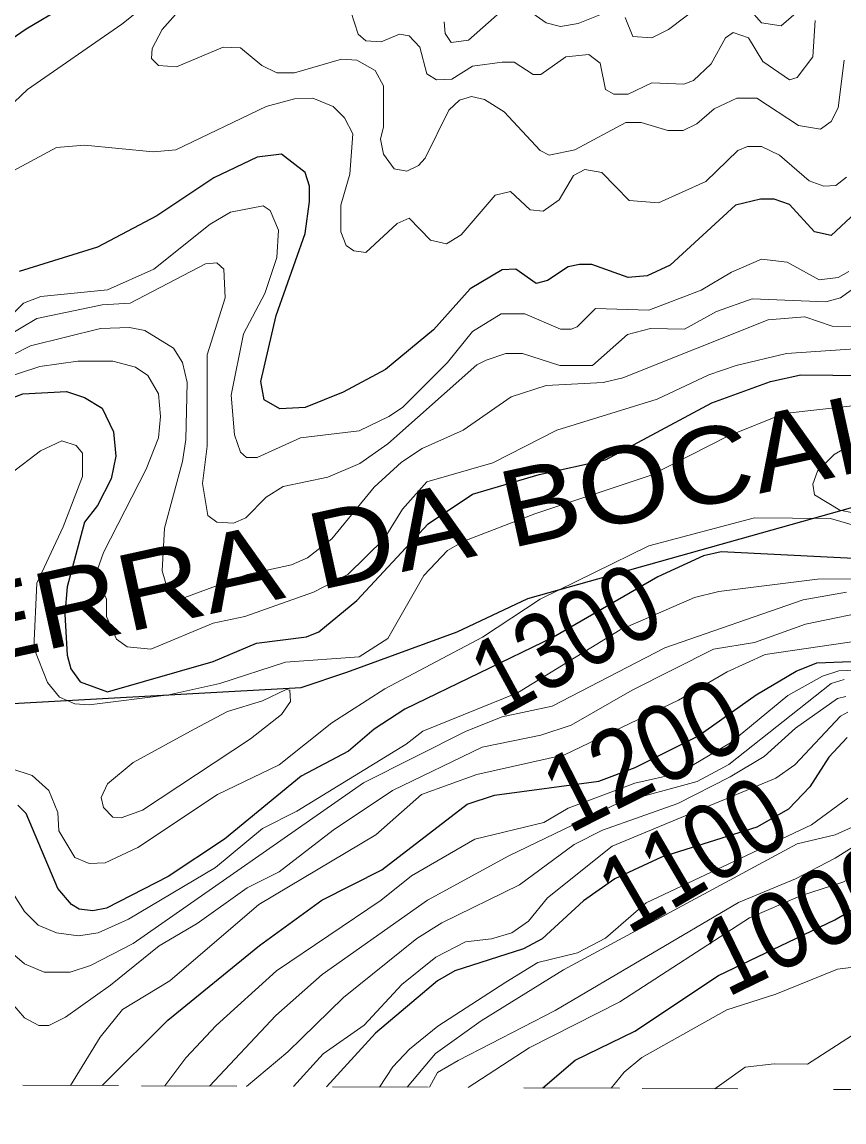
# Model space of a CAD drawing. Extents: x 577 to 602.9, y 7483.8 to 7511.6.
# Drawn here: x 581.073 to 581.933, y 7483.867 to 7485.018 of the extents above; entities that cross this region are included whole.
import ezdxf
from ezdxf.enums import TextEntityAlignment as Align

# ---------------------------------------------------------------- set-up
doc = ezdxf.new("R2010")
doc.units = 0
doc.header["$LTSCALE"] = 0.032
doc.linetypes.add('SHORT_DASHED', pattern=[2.7, 1.5, -1.2])
for name, color, linetype, lineweight in [('1', 7, 'Continuous', 25), ('2', 7, 'Continuous', 13), ('26', 7, 'Continuous', 25), ('62', 7, 'SHORT_DASHED', 13)]:
    doc.layers.add(name, color=color, linetype=linetype, lineweight=lineweight)
doc.layers.add('61', color=7, linetype='Continuous')

msp = doc.modelspace()

# ---------------------------------------------------------------- linework, layer by layer
at = {"layer": '1'}
for points in [[(581.0771, 7485.0107), (581.1574, 7485.0584)], [(581.0087, 7484.9638), (581.0771, 7485.0107)], [(581.9598, 7484.8326), (581.9192, 7484.7944), (581.9017, 7484.7984), (581.8755, 7484.827), (581.8596, 7484.8326), (581.8453, 7484.8326), (581.819, 7484.8262), (581.7506, 7484.7634), (581.7268, 7484.7523), (581.7069, 7484.7507), (581.6687, 7484.7642), (581.656, 7484.7642), (581.6441, 7484.7618), (581.6226, 7484.7475), (581.6107, 7484.7443), (581.5892, 7484.7594), (581.5749, 7484.7586), (581.5415, 7484.7388), (581.5033, 7484.6958), (581.4532, 7484.6545), (581.4087, 7484.6306), (581.369, 7484.6147), (581.3427, 7484.6131), (581.326, 7484.6227), (581.3228, 7484.6417), (581.3387, 7484.7109), (581.369, 7484.7968), (581.3737, 7484.8302), (581.3737, 7484.8461), (581.369, 7484.8604), (581.3443, 7484.8795), (581.3189, 7484.8763), (581.2735, 7484.8549), (581.2139, 7484.8151), (581.1519, 7484.7825), (581.07, 7484.757)], [(581.0485, 7484.6195), (581.0739, 7484.629), (581.1193, 7484.6314), (581.1384, 7484.625), (581.1566, 7484.6139), (581.1686, 7484.5893), (581.171, 7484.5638), (581.1662, 7484.54), (581.1519, 7484.5121), (581.1384, 7484.4946), (581.1201, 7484.427), (581.1177, 7484.3984), (581.1201, 7484.3555), (581.124, 7484.3412), (581.1336, 7484.3277), (581.1622, 7484.3173), (581.2727, 7484.3491), (581.3181, 7484.3682), (581.3705, 7484.3746), (581.3833, 7484.3801), (581.423, 7484.4127), (581.4978, 7484.493), (581.5439, 7484.5241), (581.6139, 7484.5447), (581.683, 7484.5598), (581.7944, 7484.6195), (581.8556, 7484.6417), (581.8874, 7484.6489), (581.9542, 7484.6481)], [(581.9772, 7484.4549), (581.8039, 7484.4636), (581.7856, 7484.4596), (581.7379, 7484.4374), (581.6288, 7484.3744), (581.4731, 7484.299), (581.4413, 7484.2783), (581.4143, 7484.2553), (581.365, 7484.229), (581.2845, 7484.163), (581.2256, 7484.124), (581.1613, 7484.0911), (581.1471, 7484.0883), (581.1328, 7484.0899), (581.1248, 7484.0947), (581.1105, 7484.1114), (581.0771, 7484.1901), (581.0684, 7484.1988)], [(581.1569, 7483.9054), (581.2254, 7483.9737), (581.3214, 7484.052), (581.3864, 7484.0994), (581.4493, 7484.1312), (581.5383, 7484.1996), (581.567, 7484.2092), (581.676, 7484.2239), (581.714, 7484.238), (581.7796, 7484.2709), (581.8408, 7484.3142), (581.8826, 7484.3388), (581.9041, 7484.3475), (582.0472, 7484.3531)], [(581.9359, 7484.2696), (581.9168, 7484.2489), (581.8969, 7484.2179), (581.8744, 7484.1945), (581.8412, 7484.1757), (581.7417, 7484.1442), (581.6929, 7484.1216), (581.66, 7484.0986), (581.617, 7484.0589), (581.5972, 7484.0485), (581.5256, 7484.0255), (581.5073, 7484.0151), (581.4425, 7483.9601), (581.3914, 7483.9042)], [(581.6174, 7483.903), (581.6514, 7483.9321), (581.7139, 7483.9622), (581.8014, 7484.0205), (581.9229, 7484.0789), (582.0154, 7484.1328)]]:
    msp.add_lwpolyline(points, dxfattribs=at)
at = {"layer": '2'}
for points in [[(581.0437, 7484.9145), (581.0787, 7484.9471), (581.1773, 7485.0155), (581.2743, 7485.0934)], [(581.8031, 7485.0513), (581.749, 7485.0099), (581.7316, 7485.0012), (581.7117, 7485.0028), (581.7037, 7485.0226)], [(581.8826, 7485.0274), (581.8667, 7485.0139), (581.8461, 7485.0171), (581.8206, 7485.0465)], [(581.5757, 7485.0306), (581.5399, 7484.9988), (581.5216, 7484.9964), (581.5153, 7485.0059), (581.5145, 7485.0179)], [(581.6823, 7485.0274), (581.6544, 7485.0163), (581.6361, 7485.0131), (581.621, 7485.0171), (581.5956, 7485.0346)], [(581.9327, 7484.9781), (581.9264, 7484.928), (581.9192, 7484.9137), (581.9081, 7484.9057), (581.885, 7484.9097), (581.8413, 7484.9383), (581.8206, 7484.9383), (581.7968, 7484.9272), (581.7785, 7484.9113), (581.7642, 7484.9042), (581.7483, 7484.9042), (581.7204, 7484.9129), (581.7045, 7484.9129), (581.6512, 7484.8843), (581.6242, 7484.8787), (581.6147, 7484.8835), (581.5773, 7484.924), (581.5566, 7484.9368), (581.5431, 7484.9399), (581.5304, 7484.936), (581.5192, 7484.9256), (581.4946, 7484.8755), (581.4874, 7484.8676), (581.4755, 7484.862), (581.462, 7484.8644), (581.4509, 7484.8795), (581.4477, 7484.8954), (581.4509, 7484.9081), (581.4509, 7484.9511), (581.4421, 7484.967), (581.423, 7484.9781), (581.4071, 7484.9789), (581.3578, 7484.9646), (581.3395, 7484.9646), (581.3236, 7484.9725), (581.3014, 7484.9908), (581.2831, 7484.9916), (581.2346, 7484.9709), (581.2155, 7484.9725), (581.2083, 7484.9797), (581.2091, 7484.99), (581.2195, 7485.0099), (581.2362, 7485.029)], [(581.4167, 7485.029), (581.4246, 7485.0051), (581.4326, 7484.998), (581.4485, 7484.9972), (581.4676, 7485.0051), (581.4779, 7485.0035), (581.489, 7484.9916), (581.4962, 7484.9638), (581.5065, 7484.9574), (581.5224, 7484.9582), (581.5439, 7484.9717), (581.5749, 7484.9757), (581.5876, 7484.9757), (581.6075, 7484.963), (581.6155, 7484.963), (581.6417, 7484.9813), (581.6656, 7484.9837), (581.6775, 7484.9749), (581.683, 7484.9471), (581.6918, 7484.9423), (581.7069, 7484.9423), (581.7316, 7484.9542), (581.765, 7484.9527), (581.7753, 7484.9566), (581.7936, 7484.9741), (581.8087, 7485.0012), (581.8166, 7485.0067), (581.8325, 7485.0012), (581.8476, 7484.9765), (581.8755, 7484.9574), (581.8834, 7484.9598), (581.9001, 7484.9813), (581.9025, 7485.0195)], [(581.9351, 7484.8556), (581.924, 7484.8469), (581.9113, 7484.8461), (581.8962, 7484.8517), (581.8651, 7484.8787), (581.8461, 7484.8875), (581.8317, 7484.8875), (581.8214, 7484.8835), (581.788, 7484.8509), (581.7387, 7484.8286), (581.7077, 7484.831), (581.6791, 7484.8604), (581.6616, 7484.8636), (581.6497, 7484.8572), (581.6345, 7484.8318), (581.6178, 7484.8199), (581.6043, 7484.8215), (581.5837, 7484.8405), (581.5677, 7484.8366), (581.532, 7484.7952), (581.5169, 7484.7857), (581.5002, 7484.7896), (581.4779, 7484.8127), (581.4652, 7484.8071), (581.4326, 7484.7769), (581.4198, 7484.7785), (581.4119, 7484.7841), (581.4063, 7484.7984), (581.4063, 7484.8262), (581.4159, 7484.8588), (581.419, 7484.901), (581.4103, 7484.9177), (581.3984, 7484.9296), (581.3769, 7484.9383), (581.3578, 7484.9376), (581.3284, 7484.9296), (581.2338, 7484.8843), (581.2099, 7484.8819), (581.1384, 7484.889), (581.1089, 7484.8867), (581.0501, 7484.8549)], [(581.0372, 7484.6873), (581.0745, 7484.7236), (581.0926, 7484.7307), (581.1622, 7484.7377), (581.2107, 7484.7594), (581.2696, 7484.8063), (581.291, 7484.8191), (581.3252, 7484.8254), (581.3324, 7484.8207), (581.3411, 7484.8), (581.3395, 7484.7714), (581.3268, 7484.734), (581.3045, 7484.6918), (581.2918, 7484.6274), (581.295, 7484.5861), (581.3014, 7484.5678), (581.3077, 7484.5622), (581.3189, 7484.5622), (581.3642, 7484.5829), (581.4254, 7484.5901), (581.4564, 7484.6052), (581.4707, 7484.6147), (581.5177, 7484.6616), (581.5439, 7484.6942), (581.5741, 7484.7125), (581.5988, 7484.7125), (581.6361, 7484.6966), (581.6473, 7484.6966), (581.6536, 7484.699), (581.6727, 7484.7181), (581.7284, 7484.7165), (581.7832, 7484.7372), (581.815, 7484.7563), (581.8461, 7484.7698), (581.8731, 7484.7666), (581.9065, 7484.7483), (581.9264, 7484.7507), (581.9375, 7484.757)], [(581.9598, 7484.7515), (581.9288, 7484.7292), (581.9136, 7484.7252), (581.8365, 7484.7284), (581.7991, 7484.7149), (581.7657, 7484.6966), (581.73, 7484.6974), (581.7061, 7484.691), (581.6695, 7484.6584), (581.6353, 7484.6584), (581.5964, 7484.6712), (581.5789, 7484.6712), (581.5582, 7484.664), (581.5487, 7484.6592), (581.4556, 7484.5765), (581.4262, 7484.5559), (581.3928, 7484.5416), (581.3459, 7484.532), (581.3284, 7484.5209), (581.3069, 7484.4994), (581.2942, 7484.4938), (581.2767, 7484.4946), (581.2672, 7484.5018), (581.2616, 7484.5352), (581.2664, 7484.5742), (581.2664, 7484.6696), (581.2855, 7484.7292), (581.2839, 7484.7594), (581.2767, 7484.7658), (581.2648, 7484.765), (581.1861, 7484.7236), (581.1566, 7484.7221), (581.0883, 7484.7077), (581.039, 7484.6783)], [(581.4757, 7483.9037), (581.5053, 7483.9389), (581.553, 7483.9732), (581.6393, 7484.0265), (581.8837, 7484.1583), (581.9232, 7484.1678), (581.955, 7484.1821), (581.99, 7484.206), (582.0107, 7484.2116), (582.1101, 7484.1877), (582.2691, 7484.1623), (582.3287, 7484.1599), (582.4098, 7484.171), (582.4997, 7484.1694), (582.5426, 7484.179), (582.5864, 7484.2012), (582.6134, 7484.2298), (582.6579, 7484.3269), (582.6818, 7484.4056), (582.7072, 7484.5193), (582.7263, 7484.5662), (582.7708, 7484.6409), (582.8376, 7484.7221), (582.8663, 7484.7666)], [(581.9415, 7484.699), (581.92, 7484.6998), (581.8914, 7484.7093), (581.8532, 7484.7062), (581.7013, 7484.6457), (581.6807, 7484.6409), (581.621, 7484.6378), (581.5844, 7484.6258), (581.5344, 7484.5909), (581.4914, 7484.5718), (581.4699, 7484.5575), (581.4413, 7484.5312), (581.3968, 7484.4771), (581.3713, 7484.4573), (581.3546, 7484.4501), (581.3085, 7484.4398), (581.2433, 7484.4159), (581.2314, 7484.4175), (581.2258, 7484.4223), (581.2195, 7484.4437), (581.2218, 7484.4883), (581.2409, 7484.5583), (581.2441, 7484.5813), (581.2457, 7484.6409), (581.2409, 7484.6616), (581.2314, 7484.6767), (581.2012, 7484.695), (581.1853, 7484.6982), (581.1551, 7484.6974), (581.0819, 7484.6791), (581, 7484.6378)], [(581.9645, 7484.6775), (581.8723, 7484.6712), (581.8198, 7484.6584), (581.7912, 7484.6489), (581.7371, 7484.6235), (581.6322, 7484.5909), (581.5654, 7484.5567), (581.4962, 7484.5368), (581.4707, 7484.5082), (581.4517, 7484.4771), (581.4135, 7484.4398), (581.3777, 7484.4215), (581.3061, 7484.396), (581.2727, 7484.3889), (581.2075, 7484.3618), (581.1829, 7484.3642), (581.1717, 7484.3722), (581.1614, 7484.396), (581.1614, 7484.4143), (581.1519, 7484.4342), (581.1519, 7484.4453), (581.1582, 7484.4628), (581.2028, 7484.5503), (581.2155, 7484.5829), (581.2179, 7484.6052), (581.2155, 7484.629), (581.2044, 7484.6481), (581.1916, 7484.6569), (581.1678, 7484.6632), (581.1312, 7484.6632), (581.0914, 7484.6576), (581.0477, 7484.6433)], [(581.9478, 7484.6171), (581.8699, 7484.6083), (581.8111, 7484.5845), (581.7308, 7484.5439), (581.6091, 7484.5034), (581.5351, 7484.4748), (581.5177, 7484.4652), (581.493, 7484.439), (581.4556, 7484.373), (581.4254, 7484.3539), (581.3483, 7484.3483), (581.2799, 7484.3261), (581.2266, 7484.3141), (581.1431, 7484.3038), (581.128, 7484.3046), (581.1121, 7484.3117), (581.0994, 7484.3269), (581.0851, 7484.3634), (581.0883, 7484.431), (581.1161, 7484.4899), (581.136, 7484.5423), (581.136, 7484.567), (581.1296, 7484.5749), (581.1145, 7484.5797), (581.0922, 7484.5694), (581.0612, 7484.5455)], [(581.0612, 7484.237), (581.0835, 7484.2298), (581.101, 7484.2139), (581.1105, 7484.1909), (581.1113, 7484.1718), (581.128, 7484.144), (581.1431, 7484.1376), (581.1598, 7484.1384), (581.194, 7484.1543), (581.2775, 7484.21), (581.3419, 7484.241), (581.3968, 7484.2847), (581.4524, 7484.3205), (581.5546, 7484.3745), (581.6147, 7484.4143), (581.7284, 7484.47), (581.8389, 7484.4994), (581.9184, 7484.4986), (581.9892, 7484.4779)], [(581.0493, 7484.1281), (581.0755, 7484.0875), (581.0898, 7484.0732), (581.1089, 7484.0652), (581.132, 7484.0621), (581.1527, 7484.0652), (581.1844, 7484.0796), (581.2752, 7484.1335), (581.3243, 7484.1743), (581.3602, 7484.1925), (581.4747, 7484.2624), (581.4922, 7484.276), (581.5911, 7484.3163), (581.6985, 7484.3821), (581.7761, 7484.4159), (581.8015, 7484.4223), (581.9049, 7484.435), (582.0854, 7484.4366)], [(581.0302, 7484.0716), (581.0755, 7484.0326), (581.0962, 7484.0239), (581.1232, 7484.0239), (581.1447, 7484.031), (581.1892, 7484.0541), (581.4302, 7484.2219), (581.5375, 7484.276), (581.5749, 7484.2911), (581.6274, 7484.3022), (581.7451, 7484.3634), (581.8898, 7484.4135), (581.9351, 7484.4215)], [(581.7974, 7483.902), (581.829, 7483.9245), (581.8594, 7483.9281), (581.8942, 7483.9277), (581.9404, 7483.9573), (582.0054, 7484.031), (582.0274, 7484.043), (582.0456, 7484.0422), (582.0783, 7484.0215), (582.1053, 7484.0112), (582.1975, 7484.0048), (582.2666, 7483.9877), (582.3501, 7483.9464), (582.3732, 7483.9395), (582.4177, 7483.9294), (582.4461, 7483.9306), (582.4765, 7483.9415), (582.5589, 7483.9941), (582.6198, 7484.0485), (582.7669, 7484.1941), (582.8082, 7484.2609), (582.8368, 7484.3149), (582.8806, 7484.4207)], [(581.0557, 7483.9992), (581.0755, 7483.9762), (581.0906, 7483.9682), (581.101, 7483.9682), (581.1185, 7483.977), (581.1654, 7484.0104), (581.2163, 7484.0517), (581.256, 7484.0748), (581.3085, 7484.1122), (581.3419, 7484.1289), (581.3984, 7484.1726), (581.4604, 7484.2139), (581.5542, 7484.2593), (581.6155, 7484.272), (581.6473, 7484.2823), (581.7109, 7484.3189), (581.796, 7484.3618), (581.8389, 7484.369), (581.8922, 7484.3881), (581.9701, 7484.404)], [(581.9812, 7484.3754), (581.85, 7484.3563), (581.8103, 7484.338), (581.7594, 7484.3086), (581.6401, 7484.2513), (581.5487, 7484.2306), (581.4906, 7484.21), (581.4429, 7484.1678), (581.3204, 7484.0947), (581.2274, 7484.0151), (581.1781, 7483.9849), (581.1545, 7483.9559), (581.1237, 7483.9056)], [(581.2224, 7483.9051), (581.2444, 7483.9344), (581.2761, 7483.9682), (581.3391, 7484.0253), (581.4485, 7484.0994), (581.4803, 7484.1249), (581.5463, 7484.163), (581.6186, 7484.1805), (581.6441, 7484.1957), (581.7139, 7484.2216), (581.7601, 7484.2322), (581.8137, 7484.2638), (581.8739, 7484.3133), (581.9099, 7484.3337), (581.927, 7484.3392), (581.9535, 7484.3402)], [(581.2689, 7483.9048), (581.3382, 7483.9788), (581.3869, 7484.0215), (581.497, 7484.0994), (581.5821, 7484.1456), (581.6972, 7484.2011), (581.7791, 7484.2236), (581.8122, 7484.2412), (581.9192, 7484.3261), (581.9327, 7484.33)], [(581.9343, 7484.3125), (581.9256, 7484.3102), (581.8818, 7484.2791), (581.8492, 7484.2497), (581.8135, 7484.2283), (581.7586, 7484.2004), (581.6799, 7484.1726), (581.6504, 7484.1575), (581.5932, 7484.1153), (581.5121, 7484.0756), (581.4857, 7484.0592), (581.4092, 7483.9974), (581.3508, 7483.9407), (581.3077, 7483.9046)], [(581.3567, 7483.9044), (581.388, 7483.9385), (581.4307, 7483.9685), (581.47, 7484.0112), (581.5057, 7484.0398), (581.5367, 7484.0557), (581.5638, 7484.0589), (581.5852, 7484.0652), (581.6027, 7484.0772), (581.6226, 7484.1018), (581.69, 7484.1559), (581.8614, 7484.2271), (581.881, 7484.241), (581.9288, 7484.2919), (581.9367, 7484.2958)], [(581.4467, 7483.9039), (581.4607, 7483.925), (581.478, 7483.9436), (581.5078, 7483.9677), (581.5789, 7484.0136), (581.6123, 7484.0342), (581.6537, 7484.0442), (581.6832, 7484.0595), (581.7255, 7484.0967), (581.8985, 7484.1782), (581.9367, 7484.206)], [(581.9709, 7484.1734), (581.9232, 7484.1432), (581.8818, 7484.1217), (581.8222, 7484.097), (581.6304, 7483.9838), (581.5289, 7483.9317), (581.5073, 7483.9191), (581.4989, 7483.9036)], [(581.5396, 7483.9034), (581.6033, 7483.9449), (581.6982, 7483.9929), (581.8337, 7484.0808), (581.8871, 7484.104), (581.9314, 7484.118), (581.962, 7484.1343)], [(581.951, 7484.0303), (581.9256, 7484.0271), (581.8611, 7484.0011), (581.8099, 7483.9846), (581.7212, 7483.9348), (581.7025, 7483.9195), (581.689, 7483.9026)]]:
    msp.add_lwpolyline(points, dxfattribs=at)
for points in [[(582.0134, 7484.6183), (582.0684, 7484.6378), (582.2246, 7484.7276), (582.4224, 7484.8015), (582.5204, 7484.831), (582.6031, 7484.8461), (582.6285, 7484.8461), (582.6396, 7484.8405), (582.6468, 7484.8278), (582.6428, 7484.8079), (582.5734, 7484.7251), (582.4689, 7484.6223), (582.3936, 7484.5624), (582.3487, 7484.5308), (582.3254, 7484.5211), (582.1985, 7484.4937), (582.0865, 7484.4812), (582.0362, 7484.4854), (581.928, 7484.5074), (581.9017, 7484.5233), (581.9001, 7484.5344), (581.9049, 7484.5479), (581.9224, 7484.5654)], [(581.2529, 7484.2783), (581.2878, 7484.2966), (581.3244, 7484.3078), (581.3491, 7484.3197), (581.353, 7484.3189), (581.3538, 7484.307), (581.3443, 7484.2935), (581.3117, 7484.268), (581.1988, 7484.1933), (581.1765, 7484.1853), (581.1678, 7484.1861), (581.1582, 7484.1964), (581.1558, 7484.2068), (581.1622, 7484.2211), (581.1892, 7484.2434)]]:
    msp.add_lwpolyline(points, close=True, dxfattribs=at)
at = {"layer": '26'}
msp.add_lwpolyline([(579.9035, 7484.0533), (579.9329, 7484.0549), (579.9585, 7484.0584), (580.0671, 7484.0882), (580.1071, 7484.0993), (580.2413, 7484.1396), (580.3051, 7484.1687), (580.398, 7484.2179), (580.4662, 7484.2403), (580.5658, 7484.2649), (580.6408, 7484.2817), (581.365, 7484.3216), (581.4126, 7484.3379), (581.528, 7484.3799), (581.602, 7484.415), (582.2595, 7484.5998), (582.3095, 7484.6239), (582.4678, 7484.7134), (582.6142, 7484.8262), (582.7076, 7484.9047), (582.7645, 7484.9492), (582.8479, 7485.0047)], dxfattribs=at)
at = {"layer": '62'}
msp.add_lwpolyline([(577.0067, 7483.927), (577.5305, 7483.9243), (578.0544, 7483.9216), (578.5783, 7483.9189), (579.1022, 7483.9162), (579.626, 7483.9135), (580.1499, 7483.9107), (580.6738, 7483.908), (581.1977, 7483.9052), (581.7216, 7483.9024), (582.2454, 7483.8996), (582.7693, 7483.8967), (583.2932, 7483.8938), (583.8171, 7483.891), (584.341, 7483.8881), (584.8649, 7483.8852), (585.3887, 7483.8822), (585.9126, 7483.8793), (586.4365, 7483.8763), (586.9604, 7483.8733), (587.4843, 7483.8703), (588.0082, 7483.8673)], dxfattribs=at)

# ---------------------------------------------------------------- texts
at = {"layer": '26', "width": 1.15}
msp.add_text('SERRA DA BOCAINA', height=0.08, rotation=12.37, dxfattribs=at).set_placement((581.53, 7484.4555), align=Align.CENTER)
at = {"layer": '61'}
for s, rotation, width, p in [('1300', 28.574, 0.85, (581.6605, 7484.3376)), ('1200', 26.845, 0.9, (581.7403, 7484.2164)), ('1100', 30.335, 0.85, (581.7944, 7484.1135)), ('1000', 26.021, 0.9, (581.9063, 7484.0441))]:
    msp.add_text(s, height=0.08, rotation=rotation, dxfattribs=dict(at, width=width)).set_placement(p, align=Align.CENTER)

doc.saveas('drawing.dxf')
